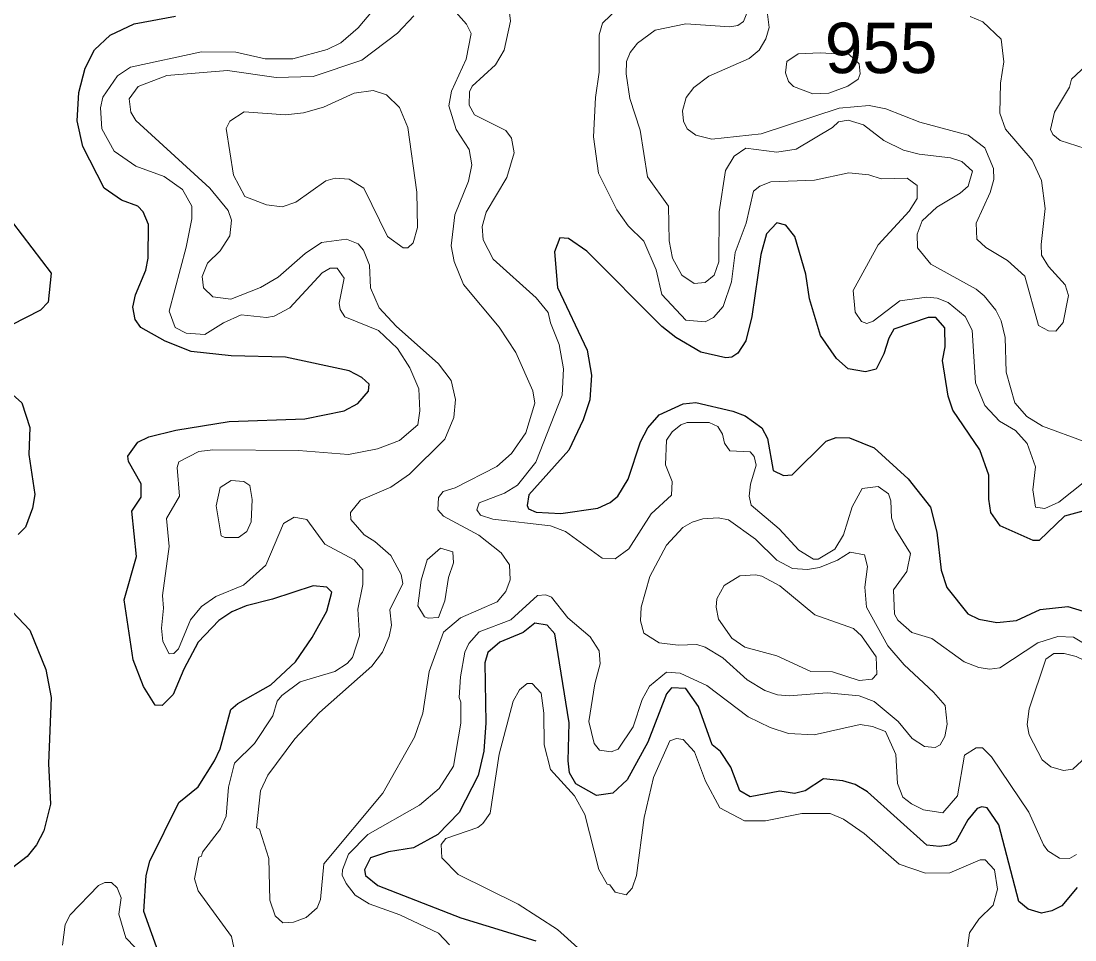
# Model space of a CAD drawing. Extents: x 763.2 to 816.8, y 7896.5 to 7952.7.
# Drawn here: x 771.903 to 775.247, y 7926.226 to 7929.142 of the extents above; entities that cross this region are included whole.
import ezdxf

# ---------------------------------------------------------------- set-up
doc = ezdxf.new("R2010")
doc.units = 0
doc.header["$LTSCALE"] = 0.064
doc.layers.add('1', color=7, linetype='Continuous', lineweight=25)
doc.layers.add('2', color=7, linetype='Continuous', lineweight=13)
doc.layers.add('21', color=7, linetype='Continuous')

msp = doc.modelspace()

# ---------------------------------------------------------------- linework, layer by layer
at = {"layer": '1'}
for points in [[(772.1668, 7928.6122), (772.0995, 7928.7442), (772.0809, 7928.8256), (772.0863, 7928.9151), (772.1068, 7928.9933), (772.1364, 7929.0508), (772.186, 7929.0974), (772.2623, 7929.1337), (772.393, 7929.1576)], [(772.3065, 7928.3901), (772.3075, 7928.4969), (772.2912, 7928.5364), (772.2734, 7928.5545), (772.2215, 7928.5737), (772.1668, 7928.6122)], [(771.8458, 7928.5437), (771.9984, 7928.3423), (771.9893, 7928.2501), (771.965, 7928.2245), (771.8714, 7928.1773)], [(775.4581, 7927.6382), (775.2132, 7927.5706), (775.1335, 7927.4937), (775.1146, 7927.4938), (775.01, 7927.5409), (774.9795, 7927.5825), (774.9732, 7927.6251), (774.9731, 7927.7015), (774.9448, 7927.7818), (774.8593, 7927.9076), (774.8442, 7927.9519), (774.8271, 7928.0654), (774.8352, 7928.1083), (774.8342, 7928.1684), (774.8056, 7928.2018), (774.781, 7928.2016), (774.6721, 7928.1648), (774.6561, 7928.136), (774.6409, 7928.0861), (774.6164, 7928.0376), (774.5821, 7928.0293), (774.5271, 7928.0391), (774.4907, 7928.0719), (774.4401, 7928.1443), (774.4048, 7928.2603), (774.3933, 7928.3392), (774.358, 7928.4588), (774.3298, 7928.4944), (774.3006, 7928.5019), (774.268, 7928.4671), (774.2499, 7928.4016), (774.2221, 7928.2051), (774.2025, 7928.127), (774.1776, 7928.0886), (774.1586, 7928.0758), (774.139, 7928.0737), (774.0602, 7928.0915), (773.9805, 7928.1382), (773.9357, 7928.1728), (773.6978, 7928.4122), (773.6401, 7928.4526), (773.6124, 7928.454), (773.596, 7928.4104), (773.6053, 7928.297)], [(772.3434, 7926.1746), (772.2932, 7926.3168), (772.3006, 7926.4303), (772.3121, 7926.476), (772.4042, 7926.6629), (772.4657, 7926.7119), (772.5174, 7926.7943), (772.5348, 7926.8329), (772.5691, 7926.9576), (772.5909, 7926.9762), (772.696, 7927.0354), (772.7741, 7927.1089), (772.8265, 7927.1857), (772.8736, 7927.27), (772.889, 7927.3301), (772.8736, 7927.3456), (772.8302, 7927.3503), (772.7013, 7927.3075), (772.6173, 7927.2866), (772.5722, 7927.2673), (772.5311, 7927.2404), (772.4654, 7927.1714), (772.4196, 7927.085), (772.3863, 7927.0055), (772.3514, 7926.9702), (772.3291, 7926.9712), (772.292, 7927.03), (772.2589, 7927.1154), (772.2306, 7927.3052), (772.2697, 7927.4432), (772.255, 7927.5864), (772.2845, 7927.6316), (772.284, 7927.6733), (772.2439, 7927.7442), (772.2424, 7927.7613), (772.2742, 7927.8056), (772.3083, 7927.8224), (772.3938, 7927.8437), (772.5632, 7927.8714), (772.8032, 7927.8797), (772.9287, 7927.905), (772.972, 7927.9281), (773.0055, 7927.9677), (773.0074, 7927.99), (772.9845, 7928.0112), (772.9447, 7928.0326), (772.7422, 7928.0752), (772.5698, 7928.0803), (772.4431, 7928.0933), (772.3608, 7928.1259), (772.2837, 7928.1699), (772.265, 7928.1954), (772.2584, 7928.2347), (772.2663, 7928.2734), (772.2987, 7928.3513), (772.3065, 7928.3901)], [(773.6053, 7928.297), (773.6992, 7928.0974), (773.7126, 7928.0185), (773.7079, 7927.9407), (773.687, 7927.8772), (773.6415, 7927.7805)], [(771.8565, 7927.9754), (771.906, 7927.931), (771.9312, 7927.8527), (771.9281, 7927.7672), (771.9475, 7927.6399), (771.9392, 7927.5963), (771.9171, 7927.5361), (771.8943, 7927.5129)], [(773.6415, 7927.7805), (773.5144, 7927.6387), (773.5092, 7927.6053), (773.5135, 7927.5948), (773.5377, 7927.5838), (773.6157, 7927.579), (773.7333, 7927.5969), (773.7728, 7927.6148), (773.7967, 7927.6345), (773.8289, 7927.6885), (773.8689, 7927.8074), (773.8923, 7927.8513), (773.9277, 7927.8923), (774.0044, 7927.9275), (774.0442, 7927.932), (774.1613, 7927.9043), (774.2008, 7927.8894), (774.2531, 7927.8516), (774.2712, 7927.8176), (774.2895, 7927.7161), (774.322, 7927.6996), (774.3499, 7927.7019), (774.4574, 7927.8087), (774.4894, 7927.8202), (774.5312, 7927.82), (774.6098, 7927.7882), (774.7179, 7927.6896), (774.7887, 7927.5991), (774.8086, 7927.5199), (774.822, 7927.3999), (774.8409, 7927.3445), (774.9068, 7927.2615), (774.942, 7927.2445), (774.9989, 7927.234), (775.0611, 7927.2404), (775.1367, 7927.275), (775.224, 7927.2847), (775.3454, 7927.2474)], [(771.8572, 7927.288), (771.9311, 7927.2092), (771.9821, 7927.0843), (771.9987, 7926.9955), (771.9904, 7926.786), (771.9968, 7926.6571), (771.9757, 7926.5723), (771.952, 7926.5282), (771.9225, 7926.4909), (771.8771, 7926.4563)], [(773.6418, 7926.9152), (773.5963, 7927.1981), (773.5728, 7927.2253), (773.5337, 7927.232), (773.4967, 7927.2023), (773.4219, 7927.1713), (773.3842, 7927.1383), (773.3744, 7927.1053), (773.3775, 7926.9152), (773.3718, 7926.8248), (773.354, 7926.7483), (773.2936, 7926.6308), (773.2258, 7926.5609), (773.1483, 7926.5188), (773.0694, 7926.5055), (773.0123, 7926.4866), (772.993, 7926.4492), (772.9962, 7926.4305), (773.0356, 7926.3992), (773.2985, 7926.296), (773.5361, 7926.2233)], [(775.2542, 7926.3923), (775.2056, 7926.3346), (775.1737, 7926.3186), (775.1406, 7926.3109), (775.0983, 7926.3236), (775.0688, 7926.3482), (775.0055, 7926.5914), (774.968, 7926.6453), (774.9518, 7926.6486), (774.9366, 7926.6431), (774.9075, 7926.6077), (774.869, 7926.5384), (774.8473, 7926.5275), (774.817, 7926.5224), (774.7767, 7926.5274), (774.5892, 7926.6959), (774.5499, 7926.719), (774.5105, 7926.7307), (774.449, 7926.7373), (774.3914, 7926.6999), (774.3573, 7926.6911), (774.3108, 7926.6979), (774.2168, 7926.6805), (774.1841, 7926.6989), (774.1546, 7926.775), (774.1223, 7926.8241), (774.096, 7926.8457), (774.0524, 7926.9666), (774.0125, 7927.024), (773.9666, 7927.0266), (773.9511, 7927.007), (773.8918, 7926.8542), (773.8264, 7926.7346), (773.7809, 7926.6915)], [(773.7809, 7926.6915), (773.729, 7926.685), (773.6629, 7926.7221), (773.6436, 7926.7564), (773.6388, 7926.795), (773.6418, 7926.9152)]]:
    msp.add_lwpolyline(points, dxfattribs=at)
at = {"layer": '2'}
for points in [[(772.5906, 7926.1428), (772.5705, 7926.2373), (772.4654, 7926.3824), (772.454, 7926.4204), (772.4672, 7926.4892), (772.4755, 7926.4922), (772.4791, 7926.5044), (772.5362, 7926.5793), (772.5535, 7926.6195), (772.561, 7926.7111), (772.58, 7926.7873), (772.6444, 7926.8493), (772.7021, 7926.9371), (772.7161, 7926.9836), (772.7306, 7927.0024), (772.7885, 7927.0458), (772.8992, 7927.0778), (772.9374, 7927.1031), (772.9543, 7927.1221), (772.9765, 7927.191), (772.9716, 7927.2764), (772.9879, 7927.3545), (772.9879, 7927.4003), (772.96, 7927.4325), (772.8669, 7927.4821), (772.8103, 7927.5605), (772.7696, 7927.5684), (772.7354, 7927.548), (772.6796, 7927.4152), (772.6093, 7927.3518), (772.5212, 7927.316), (772.4753, 7927.2847), (772.4407, 7927.242), (772.4028, 7927.1503), (772.388, 7927.1356), (772.3731, 7927.1344), (772.3536, 7927.1738), (772.3487, 7927.2158), (772.3552, 7927.2788), (772.352, 7927.3191), (772.3733, 7927.4748), (772.365, 7927.5634), (772.4061, 7927.6348), (772.3983, 7927.7255), (772.4041, 7927.744), (772.467, 7927.7759), (772.5113, 7927.7811), (772.7834, 7927.7794), (772.9419, 7927.7664), (773.0339, 7927.7845), (773.1036, 7927.8111), (773.1616, 7927.8613), (773.1687, 7927.9054), (773.1652, 7927.9755), (773.1366, 7928.0422), (773.0979, 7928.1032), (773.0374, 7928.1598), (772.9306, 7928.2038), (772.9158, 7928.2266), (772.9125, 7928.2471), (772.9285, 7928.3259), (772.9058, 7928.3579), (772.8842, 7928.3576), (772.8583, 7928.3437), (772.7556, 7928.2326), (772.7059, 7928.2055), (772.6815, 7928.2019), (772.6021, 7928.2096), (772.5456, 7928.1844), (772.4863, 7928.1476), (772.4272, 7928.1513), (772.3918, 7928.1701), (772.3736, 7928.2219), (772.4274, 7928.4246), (772.4453, 7928.5149), (772.4455, 7928.555), (772.4151, 7928.6081), (772.3578, 7928.649), (772.267, 7928.6822), (772.1992, 7928.7294), (772.1597, 7928.8), (772.1549, 7928.8665), (772.1627, 7928.9007), (772.2095, 7928.9682), (772.2508, 7928.9957), (772.4759, 7929.045), (772.5844, 7929.0434), (772.6776, 7929.0221), (772.7651, 7929.0221), (772.8743, 7929.0521), (772.9173, 7929.0734), (772.9725, 7929.1204), (773.0466, 7929.2087)], [(773.4445, 7929.2383), (773.4562, 7929.1419), (773.4365, 7929.0499), (773.4086, 7929.0038), (773.3349, 7928.936), (773.3261, 7928.9173), (773.3245, 7928.8758), (773.3418, 7928.8444), (773.4413, 7928.795), (773.4591, 7928.7708), (773.4675, 7928.7239), (773.4444, 7928.6458), (773.3786, 7928.5357), (773.366, 7928.4904), (773.3696, 7928.4479), (773.401, 7928.3869), (773.5373, 7928.2638), (773.5759, 7928.217), (773.5827, 7928.185), (773.6109, 7928.1158), (773.6238, 7928.0382), (773.6204, 7927.9547), (773.5364, 7927.7429), (773.4787, 7927.6691), (773.4368, 7927.6441), (773.3563, 7927.6132), (773.3497, 7927.5911), (773.3612, 7927.5744), (773.3998, 7927.5612), (773.5835, 7927.5409), (773.6303, 7927.5222), (773.7465, 7927.4381), (773.7884, 7927.4353), (773.8314, 7927.4678), (773.9023, 7927.5789), (773.9672, 7927.6375), (773.9687, 7927.6806), (773.9476, 7927.7341), (773.9513, 7927.8122), (773.9695, 7927.8389), (773.9965, 7927.8611), (774.0168, 7927.8682), (774.0862, 7927.868), (774.1137, 7927.856), (774.1285, 7927.8312), (774.1349, 7927.8031), (774.1518, 7927.7782), (774.2169, 7927.7748), (774.2289, 7927.7606), (774.2353, 7927.733), (774.2173, 7927.6726), (774.2128, 7927.6343), (774.2196, 7927.6062), (774.3081, 7927.5307), (774.3712, 7927.4629), (774.4171, 7927.4348), (774.4317, 7927.4349), (774.4853, 7927.4662), (774.5129, 7927.5118), (774.5396, 7927.601), (774.572, 7927.6589), (774.622, 7927.6657), (774.6548, 7927.6424), (774.6626, 7927.6199), (774.6643, 7927.5653), (774.6766, 7927.5305), (774.7249, 7927.4525), (774.7134, 7927.395), (774.6711, 7927.3371), (774.6742, 7927.2599), (774.6849, 7927.2411), (774.7296, 7927.2014), (774.7924, 7927.1826)], [(773.2671, 7929.1889), (773.3168, 7929.1322), (773.3314, 7929.1027), (773.315, 7929.0209), (773.2685, 7928.9203), (773.2608, 7928.873), (773.2841, 7928.7979), (773.3245, 7928.7349), (773.3329, 7928.6864), (773.3227, 7928.6344), (773.279, 7928.5272), (773.2674, 7928.4293), (773.2772, 7928.3794), (773.3069, 7928.3062), (773.4201, 7928.1706), (773.4727, 7928.09), (773.5267, 7927.969), (773.533, 7927.9299), (773.5045, 7927.835), (773.4596, 7927.7696), (773.4129, 7927.7283), (773.2806, 7927.6612), (773.2426, 7927.6494), (773.2273, 7927.63), (773.2258, 7927.5915), (773.2436, 7927.5714), (773.3554, 7927.5103), (773.4268, 7927.4552), (773.4528, 7927.4164), (773.4546, 7927.3685), (773.441, 7927.332), (773.4134, 7927.2997), (773.2975, 7927.2489), (773.2433, 7927.2025), (773.1985, 7927.0784), (773.1784, 7926.9463), (773.1519, 7926.87), (773.0512, 7926.6919), (772.8635, 7926.4678), (772.8531, 7926.3546), (772.8427, 7926.3278), (772.8077, 7926.2975), (772.7677, 7926.2825), (772.7334, 7926.2809), (772.7092, 7926.303), (772.6922, 7926.352), (772.6891, 7926.4847), (772.6593, 7926.5773), (772.6498, 7926.5823), (772.6625, 7926.6991), (772.6859, 7926.7496)], [(775.2779, 7927.6807), (775.1954, 7927.616), (775.1514, 7927.5958), (775.1221, 7927.5999), (775.1129, 7927.6551), (775.1214, 7927.728), (775.0954, 7927.802), (775.0578, 7927.8428), (775.0072, 7927.8721), (774.9606, 7927.9221), (774.9309, 7927.9937), (774.9203, 7928.1613), (774.8981, 7928.2043), (774.8447, 7928.2495), (774.8096, 7928.2624), (774.7767, 7928.2658), (774.6915, 7928.2546), (774.6063, 7928.1896), (774.5867, 7928.1827), (774.5692, 7928.189), (774.5495, 7928.2182), (774.5429, 7928.2871), (774.622, 7928.4325), (774.7205, 7928.5393), (774.7459, 7928.5792), (774.7461, 7928.6206), (774.715, 7928.6436), (774.6316, 7928.6419), (774.5924, 7928.6548), (774.5295, 7928.6603), (774.4203, 7928.6374), (774.2823, 7928.6322), (774.2474, 7928.6185), (774.2273, 7928.6024), (774.2035, 7928.5013), (774.1686, 7928.408), (774.1568, 7928.3151), (774.1313, 7928.2365), (774.0999, 7928.2012), (774.0733, 7928.1875), (774.012, 7928.1934), (773.9365, 7928.2744), (773.9181, 7928.353), (773.8792, 7928.4436), (773.8294, 7928.4928), (773.7937, 7928.543), (773.7356, 7928.6594), (773.7193, 7928.7744), (773.7256, 7928.8996), (773.7373, 7928.9801), (773.7374, 7929.0984), (773.7476, 7929.1356), (773.7978, 7929.1837)], [(775.2757, 7927.8075), (775.1442, 7927.8569), (775.0938, 7927.8876), (775.0556, 7927.9312), (775.0291, 7928.0277), (775.0254, 7928.1383), (775.0131, 7928.1907), (774.9959, 7928.2251), (774.9589, 7928.2702), (774.9332, 7928.2913), (774.7892, 7928.3712), (774.7468, 7928.4221), (774.7462, 7928.4661), (774.7621, 7928.5084), (774.8088, 7928.5518), (774.8832, 7928.5956), (774.9084, 7928.6178), (774.922, 7928.6663), (774.8882, 7928.6962), (774.8516, 7928.7079), (774.7524, 7928.7198), (774.7031, 7928.733), (774.6407, 7928.7632), (774.5761, 7928.8128), (774.5269, 7928.8277), (774.4967, 7928.8227), (774.4777, 7928.8045), (774.3629, 7928.7357), (774.3013, 7928.7261), (774.2024, 7928.7385), (774.1654, 7928.7135), (774.1385, 7928.6683), (774.1178, 7928.5367), (774.1171, 7928.3784), (774.1017, 7928.3362), (774.0738, 7928.3126), (774.0383, 7928.3093), (774.0001, 7928.3355), (773.9696, 7928.3893), (773.9593, 7928.4451), (773.9573, 7928.5549), (773.8903, 7928.6479), (773.8672, 7928.7961), (773.8343, 7928.896), (773.8229, 7928.9743), (773.8246, 7929.0136), (773.8355, 7929.0422), (773.8586, 7929.0722), (773.9147, 7929.1138), (774.0128, 7929.1335), (774.1515, 7929.1239), (774.1778, 7929.1284), (774.1957, 7929.1405), (774.2105, 7929.178)], [(774.914, 7929.1566), (774.9541, 7929.1398), (775.0125, 7929.0853), (775.0208, 7929.013), (775.0111, 7928.9453), (775.0082, 7928.8503), (775.0263, 7928.7995), (775.1116, 7928.7008), (775.1406, 7928.6363), (775.1524, 7928.5477), (775.1395, 7928.4336), (775.141, 7928.3997), (775.1626, 7928.3629), (775.2163, 7928.3053), (775.2261, 7928.2715), (775.2097, 7928.1855), (775.1867, 7928.1577), (775.1633, 7928.1591), (775.131, 7928.1762), (775.0874, 7928.3324), (775.0328, 7928.3821), (774.9641, 7928.424), (774.9357, 7928.4501), (774.9338, 7928.5009), (774.9777, 7928.5982), (774.9895, 7928.6397), (774.988, 7928.6745), (774.9607, 7928.7397), (774.9082, 7928.7799), (774.7544, 7928.821), (774.6472, 7928.8642), (774.5941, 7928.874), (774.4993, 7928.8655), (774.2516, 7928.7845), (774.0951, 7928.7671), (774.0443, 7928.7798), (774.0167, 7928.8006), (774.0051, 7928.8244), (774.0022, 7928.8573), (774.0134, 7928.8996), (774.0381, 7928.9315), (774.0852, 7928.9673), (774.2128, 7929.0233), (774.2455, 7929.0504), (774.2665, 7929.086), (774.2763, 7929.1222), (774.2683, 7929.1899)], [(773.0769, 7927.6628), (773.1358, 7927.7039), (773.2475, 7927.8157), (773.2765, 7927.8842), (773.2821, 7927.9418), (773.2674, 7928.0012), (773.2272, 7928.0544), (773.0934, 7928.1737), (773.0394, 7928.2325), (773.0114, 7928.2958), (773.0091, 7928.3673), (772.9895, 7928.4155), (772.9725, 7928.4352), (772.936, 7928.4497), (772.8563, 7928.4394), (772.8051, 7928.4048), (772.7195, 7928.3293), (772.6625, 7928.297), (772.5686, 7928.2598), (772.5116, 7928.2675), (772.4816, 7928.2962), (772.4781, 7928.3315), (772.495, 7928.3744), (772.5352, 7928.4133), (772.5652, 7928.4609), (772.5705, 7928.5102), (772.5599, 7928.5415), (772.5024, 7928.6116), (772.2673, 7928.8268), (772.2518, 7928.8534), (772.2468, 7928.8957), (772.2748, 7928.9346), (772.3661, 7928.969), (772.5581, 7928.9858), (772.7125, 7928.9628), (772.8301, 7928.9662), (772.9845, 7929.0187), (773.0975, 7929.1036), (773.1497, 7929.159)], [(775.2987, 7929.0156), (775.2363, 7928.9579), (775.2296, 7928.9321), (775.1821, 7928.8527), (775.1688, 7928.7978), (775.1766, 7928.7826), (775.2001, 7928.7632), (775.2789, 7928.7374)], [(773.0714, 7927.1889), (773.0783, 7927.2249), (773.0737, 7927.2743), (773.1143, 7927.3578), (773.1097, 7927.3861), (773.0764, 7927.4461), (773.0257, 7927.4902), (772.9913, 7927.5116), (772.9491, 7927.5604), (772.9485, 7927.5828), (772.9803, 7927.6222), (773.0769, 7927.6628)], [(775.252, 7926.4973), (775.2293, 7926.4847), (775.198, 7926.486), (775.1611, 7926.5091), (775.1466, 7926.5283), (775.1006, 7926.632), (774.9818, 7926.8076), (774.9533, 7926.8358), (774.9333, 7926.8358), (774.8962, 7926.813), (774.8746, 7926.6834), (774.8279, 7926.6293), (774.7668, 7926.6389), (774.728, 7926.6579), (774.701, 7926.6797), (774.6841, 7926.7228), (774.679, 7926.8148), (774.6463, 7926.8875), (774.6045, 7926.9037), (774.5656, 7926.9101), (774.4192, 7926.8774), (774.3385, 7926.8817), (774.2804, 7926.9), (774.2097, 7926.9346), (774.0785, 7927.0337), (773.9944, 7927.0725), (773.9506, 7927.0756), (773.8968, 7927.0317), (773.8736, 7926.9895), (773.8454, 7926.9029), (773.7979, 7926.8317), (773.7753, 7926.823), (773.7383, 7926.828), (773.721, 7926.8501), (773.7046, 7926.9199), (773.7233, 7927.0388), (773.7402, 7927.1026), (773.7371, 7927.1432), (773.709, 7927.1879), (773.6376, 7927.2481), (773.5864, 7927.3135), (773.5684, 7927.3218), (773.5417, 7927.3195), (773.4569, 7927.2426), (773.3565, 7927.2042), (773.3241, 7927.1666), (773.3116, 7927.1396), (773.297, 7927.0613), (773.2936, 7926.9953), (773.2985, 7926.9809), (773.2985, 7926.9141), (773.2748, 7926.7777), (773.2295, 7926.7064), (773.167, 7926.6538), (773.0033, 7926.5606), (772.9418, 7926.4987), (772.9229, 7926.449), (772.9225, 7926.432), (772.9349, 7926.4049), (772.9628, 7926.3683), (773.0074, 7926.3407), (773.1054, 7926.3059), (773.2279, 7926.2477), (773.2621, 7926.2105)], [(772.6859, 7926.7496), (772.7715, 7926.8646), (772.8499, 7926.9478), (773.0163, 7927.0946), (773.0495, 7927.139), (773.0714, 7927.1889)], [(774.7924, 7927.1826), (774.8954, 7927.1084), (774.9417, 7927.0907), (774.9765, 7927.086), (775.0087, 7927.0895), (775.129, 7927.1686)], [(775.129, 7927.1686), (775.1925, 7927.1896), (775.2423, 7927.1868), (775.2947, 7927.1553)], [(773.6693, 7926.2007), (773.6047, 7926.2594), (773.4803, 7926.3402), (773.2904, 7926.4335), (773.2378, 7926.4869), (773.2363, 7926.5286), (773.2511, 7926.5483), (773.3522, 7926.5828), (773.3683, 7926.5953), (773.3917, 7926.6287), (773.4206, 7926.8156), (773.4641, 7926.9844), (773.4845, 7927.0202), (773.5091, 7927.0397), (773.5243, 7927.04), (773.5532, 7927.0096)], [(773.5532, 7927.0096), (773.5614, 7926.9462), (773.5626, 7926.8454), (773.5834, 7926.7668), (773.6587, 7926.6835), (773.6924, 7926.6248)], [(773.6924, 7926.6248), (773.7358, 7926.45), (773.7631, 7926.4034), (773.771, 7926.401), (773.7878, 7926.3775), (773.8226, 7926.3697), (773.8423, 7926.3909), (773.8557, 7926.4309), (773.8804, 7926.6143), (773.9098, 7926.7418), (773.9619, 7926.8578), (773.9828, 7926.8655), (774.0035, 7926.8622), (774.0394, 7926.8228), (774.0752, 7926.7306), (774.1203, 7926.6457), (774.198, 7926.6043), (774.2652, 7926.6043), (774.3803, 7926.6273), (774.4704, 7926.6272), (774.513, 7926.6093), (774.5776, 7926.5642), (774.6893, 7926.4672), (774.7727, 7926.4386), (774.8498, 7926.4388), (774.9456, 7926.4806), (774.9622, 7926.4803), (774.9915, 7926.4491), (775.0011, 7926.3872), (774.9876, 7926.3362), (774.9424, 7926.2926), (774.9124, 7926.2489), (774.9058, 7926.2008)], [(772.0351, 7926.2099), (772.0429, 7926.2751), (772.0588, 7926.3064), (772.1492, 7926.3993), (772.1696, 7926.4086), (772.1902, 7926.4082), (772.2083, 7926.3916), (772.2214, 7926.3602), (772.2139, 7926.3082), (772.2355, 7926.2332), (772.2948, 7926.1715)]]:
    msp.add_lwpolyline(points, dxfattribs=at)
for points in [[(774.4381, 7929.0416), (774.5309, 7929.0365), (774.5622, 7929.0064), (774.5654, 7928.975), (774.5587, 7928.9581), (774.5268, 7928.9352), (774.4658, 7928.9131), (774.415, 7928.9113), (774.3537, 7928.935), (774.3381, 7928.9509), (774.3288, 7928.9783), (774.3325, 7929.0135), (774.3683, 7929.0381)], [(773.1305, 7928.8048), (773.1037, 7928.8677), (773.063, 7928.9084), (773.0208, 7928.9215), (772.9603, 7928.913), (772.863, 7928.8691), (772.7991, 7928.8507), (772.7425, 7928.8444), (772.6115, 7928.854), (772.5653, 7928.8242), (772.5542, 7928.8018), (772.5769, 7928.6533), (772.6135, 7928.5852), (772.6816, 7928.5586), (772.7321, 7928.5524), (772.7747, 7928.5671), (772.8699, 7928.6355), (772.8996, 7928.6439), (772.9445, 7928.6406), (772.9909, 7928.6123), (773.0661, 7928.4585), (773.1157, 7928.4221), (773.1301, 7928.4227), (773.1471, 7928.4387), (773.1606, 7928.487), (773.1588, 7928.5995)], [(772.636, 7927.6239), (772.6296, 7927.6683), (772.6098, 7927.6806), (772.5694, 7927.6838), (772.5353, 7927.662), (772.5228, 7927.604), (772.5379, 7927.5087), (772.5493, 7927.5034), (772.5933, 7927.5036), (772.6193, 7927.5229), (772.6331, 7927.5526)], [(773.8706, 7927.282), (773.8985, 7927.3801), (773.951, 7927.4787), (774.0024, 7927.5347), (774.0325, 7927.5523), (774.066, 7927.5625), (774.1147, 7927.5658), (774.1475, 7927.5592), (774.2336, 7927.4984), (774.301, 7927.4317), (774.3504, 7927.4047), (774.398, 7927.4015), (774.4368, 7927.4079), (774.4933, 7927.431), (774.5334, 7927.4571), (774.5792, 7927.448), (774.5884, 7927.4117), (774.5805, 7927.3454), (774.5857, 7927.2819), (774.6529, 7927.1594), (774.7048, 7927.0996), (774.7979, 7927.013), (774.8347, 7926.9706), (774.8418, 7926.9112), (774.834, 7926.872), (774.8189, 7926.845), (774.8038, 7926.8371), (774.7697, 7926.8396), (774.7307, 7926.8654), (774.6856, 7926.9199), (774.6095, 7926.9833), (774.5623, 7927.0004), (774.4604, 7927.0103), (774.3398, 7927.0006), (774.3034, 7927.0037), (774.2626, 7927.0173), (774.2068, 7927.0519), (774.1298, 7927.1219), (774.0742, 7927.1549), (774.0473, 7927.1633), (773.9881, 7927.1617), (773.9274, 7927.1695), (773.879, 7927.1998), (773.8689, 7927.2388)], [(773.2597, 7927.3764), (773.2754, 7927.4229), (773.2726, 7927.4583), (773.2339, 7927.469), (773.1919, 7927.4326), (773.1723, 7927.3676), (773.1624, 7927.2861), (773.1831, 7927.2518), (773.1948, 7927.2469), (773.228, 7927.2494), (773.248, 7927.3026)], [(774.1162, 7927.2441), (774.1088, 7927.2822), (774.1106, 7927.3088), (774.1344, 7927.351), (774.184, 7927.3816), (774.2333, 7927.3851), (774.2537, 7927.3802), (774.3105, 7927.3495), (774.4215, 7927.2583), (774.5438, 7927.2145), (774.5699, 7927.1916), (774.6161, 7927.1251), (774.6183, 7927.0692), (774.6032, 7927.0533), (774.5623, 7927.0498), (774.4776, 7927.0775), (774.4086, 7927.0778), (774.3009, 7927.1281), (774.1995, 7927.1556), (774.1587, 7927.1841)], [(775.1015, 7926.9601), (775.1547, 7927.1174), (775.18, 7927.1349), (775.2125, 7927.1352), (775.2507, 7927.1258), (775.3059, 7927.0991), (775.4449, 7927.1071), (775.4752, 7927.0897), (775.4874, 7927.0597), (775.4793, 7927.016), (775.4389, 7926.9702), (775.3471, 7926.9058), (775.3183, 7926.8739), (775.2689, 7926.7951), (775.2398, 7926.7686), (775.2105, 7926.764), (775.1699, 7926.7758), (775.1428, 7926.7981), (775.1015, 7926.8773), (775.095, 7926.9095)]]:
    msp.add_lwpolyline(points, close=True, dxfattribs=at)

# ---------------------------------------------------------------- texts
at = {"layer": '21'}
msp.add_text('955', height=0.16, dxfattribs=at).set_placement((774.4534, 7928.977))

doc.saveas('drawing.dxf')
